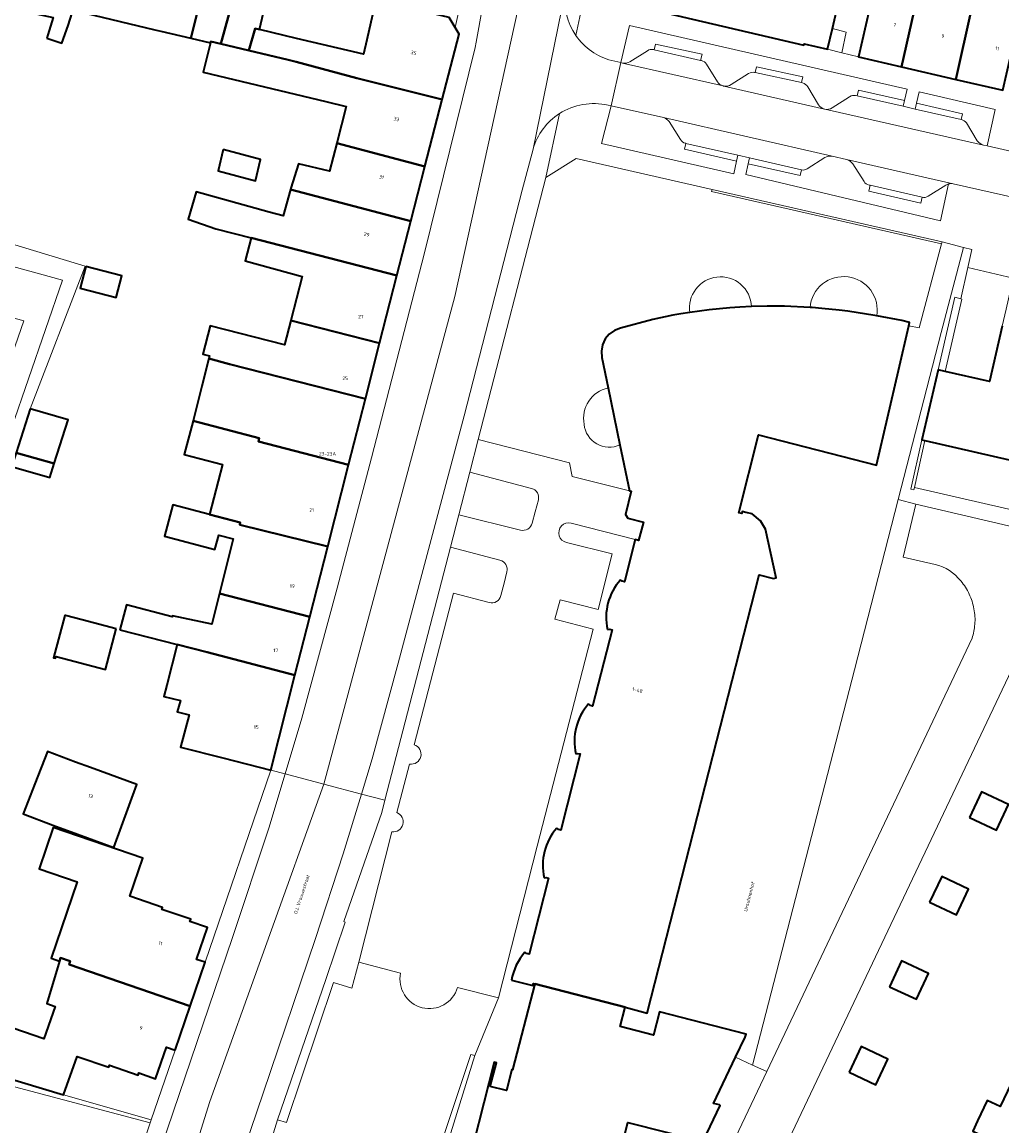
# Model space of a CAD drawing. Header units: metres. Extents: x 197700 to 204338, y 317132 to 325229.
# Tile 764 of 1056: x 203088 to 203188, y 319545 to 319657. Entities that reach past the tile are written whole.
import ezdxf
from ezdxf.enums import TextEntityAlignment as Align

# ---------------------------------------------------------------- set-up
doc = ezdxf.new("R2010")
doc.units = ezdxf.units.M
for name, color, linetype, lineweight in [('B-WE-GR-BEPLANTING_CULTUUR_BODEMBEDEKKER-GV', 90, 'Continuous', 18), ('B-WE-IE-TERREINAFSCHEIDING_KUNSTMATIG_HEKWERK-G', 20, 'IE-TERREINAFSCHEIDING-KUNSTMATIG', 18), ('B-WE-IE-TERREINAFSCHEIDING_KUNSTMATIG_MUUR-G', 90, 'IE-TERREINAFSCHEIDING-KUNSTMATIG-DICHT', 18), ('B-WE-IE-TERREINAFSCHEIDING_KUNSTMATIG_MUUR-GV', 90, 'Continuous', 18), ('B-WE-OG-BEBOUWING-GV', 7, 'Continuous', 35), ('B-WE-OG-BEBOUWING-T18', 10, 'Continuous', 18), ('B-WE-OG-TERREIN_CULTUURSCHEIDING-GV', 7, 'Continuous', 18), ('B-WE-OG-TERREIN_ERF-GV', 7, 'Continuous', 18), ('B-WE-OG-TOPOGRAFIE-T18', 10, 'Continuous', 18), ('B-WE-VH-VERHARDING_ASFALT-GV', 252, 'Continuous', 18), ('B-WE-VH-VERHARDING_BETONSTRAATSTEEN-GV', 252, 'Continuous', 18), ('B-WE-VH-VERHARDING_GESLOTEN-GV', 252, 'Continuous', 18), ('B-WE-VH-VERHARDING_OPEN-GV', 252, 'Continuous', 18), ('B-WE-VH-VERHARDING_STRAATBAKSTEEN-GV', 252, 'Continuous', 18), ('B-WE-VH-VERHARDING_TEGEL-GV', 252, 'Continuous', 18)]:
    doc.layers.add(name, color=color, linetype=linetype, lineweight=lineweight)
doc.styles.add('NLCS-ISO-M200-T18', font='NLCS-ISO.ttf', dxfattribs={"height": 0.36})
doc.linetypes.add('IE-TERREINAFSCHEIDING-KUNSTMATIG', pattern='A,4,[82,NLCS.SHX,S=0.75,R=90,X=0,Y=0],4,-2', length=10)
doc.linetypes.add('IE-TERREINAFSCHEIDING-KUNSTMATIG-DICHT', pattern='A,8,-1,[82,NLCS.SHX,S=0.75,R=90,X=0,Y=0],-1', length=10)

msp = doc.modelspace()

# ---------------------------------------------------------------- linework, layer by layer
at = {"layer": 'B-WE-GR-BEPLANTING_CULTUUR_BODEMBEDEKKER-GV'}
for points in [[(203172.704, 319649.215), (203172.854, 319649.181), (203172.994, 319649.765), (203177.666, 319648.708), (203177.931, 319649.855), (203149.779, 319656.334), (203148.892, 319652.55), (203149.061, 319652.509)], [(203149.814, 319652.644), (203151.597, 319653.762)], [(203152.194, 319653.867), (203152.283, 319653.847)], [(203152.283, 319653.847), (203152.413, 319654.431), (203157.139, 319653.402), (203156.969, 319652.776), (203157.074, 319652.752)], [(203157.57, 319652.386), (203158.696, 319650.588)], [(203160.094, 319650.321), (203161.859, 319651.456)], [(203162.464, 319651.548), (203162.508, 319651.539), (203162.652, 319652.116), (203167.356, 319651.123), (203167.223, 319650.529), (203167.33, 319650.506)], [(203159.272, 319650.188), (203159.306, 319650.18), (203159.341, 319650.173)], [(203167.847, 319650.08), (203168.939, 319648.271)], [(203170.327, 319647.963), (203172.103, 319649.097)], [(203186.049, 319644.102), (203186.869, 319647.811), (203179.14, 319649.574), (203178.876, 319648.427), (203183.544, 319647.36), (203183.422, 319646.785), (203183.448, 319646.779)], [(203147.905, 319648.159), (203146.926, 319644.356), (203160.357, 319641.286), (203160.627, 319642.57), (203155.369, 319643.777), (203155.505, 319644.361), (203155.452, 319644.373)], [(203153.211, 319646.975), (203147.905, 319648.159)], [(203169.554, 319647.837), (203169.57, 319647.833)], [(203154.951, 319644.739), (203153.784, 319646.582)], [(203183.944, 319646.433), (203185.046, 319644.615)], [(203185.678, 319644.187), (203186.049, 319644.102)], [(203169.594, 319642.915), (203167.791, 319641.772)], [(203171.801, 319642.715), (203170.332, 319643.047)], [(203167.227, 319641.671), (203167.079, 319641.093), (203161.828, 319642.291), (203161.587, 319641.203), (203181.322, 319636.506), (203182.142, 319640.247)], [(203173.565, 319640.481), (203172.427, 319642.275)], [(203179.453, 319638.895), (203179.315, 319638.309), (203174.053, 319639.51), (203174.175, 319640.108), (203174.072, 319640.132)], [(203182.142, 319640.247), (203181.996, 319640.2), (203181.858, 319640.132), (203180.059, 319638.997)]]:
    msp.add_lwpolyline(points, dxfattribs=at)
for points in [[(203151.597, 319653.762, -0.2037499), (203152.194, 319653.867)], [(203149.061, 319652.509, 0.1932588), (203149.814, 319652.644)], [(203157.074, 319652.752, -0.2433345), (203157.57, 319652.386)], [(203161.859, 319651.456, -0.204994), (203162.464, 319651.548)], [(203158.696, 319650.588, 0.1756913), (203159.272, 319650.188)], [(203159.341, 319650.173, 0.1944718), (203160.094, 319650.321)], [(203167.33, 319650.506, -0.1944025), (203167.847, 319650.08)], [(203172.103, 319649.097, -0.2045953), (203172.704, 319649.215)], [(203168.939, 319648.271, 0.1916619), (203169.554, 319647.837)], [(203169.57, 319647.833, 0.1945415), (203170.327, 319647.963)], [(203153.784, 319646.582, 0.1680405), (203153.211, 319646.975)], [(203183.448, 319646.779, -0.172578), (203183.944, 319646.433)], [(203155.452, 319644.373, -0.1865512), (203154.951, 319644.739)], [(203185.046, 319644.615, 0.1751577), (203185.678, 319644.187)], [(203170.332, 319643.047, 0.1746484), (203169.594, 319642.915)], [(203172.427, 319642.275, 0.1929376), (203171.801, 319642.715)], [(203167.791, 319641.772, -0.1934104), (203167.227, 319641.671)], [(203174.072, 319640.132, -0.2303661), (203173.565, 319640.481)], [(203180.059, 319638.997, -0.1990538), (203179.453, 319638.895)]]:
    msp.add_lwpolyline(points, format="xyb", dxfattribs=at)
at = {"layer": 'B-WE-IE-TERREINAFSCHEIDING_KUNSTMATIG_HEKWERK-G'}
for points in [[(203048.404, 319652.98), (203034.58, 319620.942), (203055.862, 319611.96), (203069.773, 319639.408), (203094.585, 319631.913), (203088.997, 319617.414)], [(203226.827, 319598.383), (203178.669, 319609.448)]]:
    msp.add_lwpolyline(points, dxfattribs=at)
at = {"layer": 'B-WE-IE-TERREINAFSCHEIDING_KUNSTMATIG_MUUR-G'}
for points in [[(203179.423, 319614.277), (203178.307, 319609.288), (203178.618, 319609.22), (203178.669, 319609.448)], [(203178.669, 319609.448), (203179.733, 319614.206)], [(203092.385, 319547.826), (203101.277, 319545.306)]]:
    msp.add_lwpolyline(points, dxfattribs=at)
at = {"layer": 'B-WE-IE-TERREINAFSCHEIDING_KUNSTMATIG_MUUR-GV'}
for points in [[(203158.163, 319639.688), (203158.105, 319639.48), (203181.436, 319634.173), (203181.484, 319634.385)], [(203181.799, 319621.218), (203183.483, 319628.568), (203183.391, 319628.59), (203182.758, 319628.743), (203181.071, 319621.385)]]:
    msp.add_lwpolyline(points, close=True, dxfattribs=at)
at = {"layer": 'B-WE-OG-BEBOUWING-GV'}
for points in [[(203177.378, 319652.116), (203180.652, 319666.704), (203180.909, 319667.888), (203181.396, 319667.796), (203182.213, 319671.593), (203179.161, 319672.371), (203178.873, 319670.976), (203178.573, 319671.054), (203176.665, 319662.007), (203175.126, 319662.35), (203174.122, 319657.999), (203172.998, 319653.127)], [(203188.767, 319654.62), (203189.768, 319658.96), (203188.162, 319659.393), (203188.41, 319660.524), (203188.704, 319660.433), (203189.05, 319662), (203193.556, 319660.992), (203195.054, 319667.194), (203192.959, 319667.786), (203193.007, 319668.064), (203187.327, 319669.336), (203186.811, 319666.632), (203186.407, 319666.721), (203186.13, 319665.436), (203182.858, 319650.852), (203187.643, 319649.748)], [(203170.352, 319656.014), (203170.993, 319658.795), (203172.253, 319664.167), (203169.439, 319664.781), (203169.178, 319663.889), (203164.957, 319664.885), (203164.967, 319665.134), (203160.572, 319666.297), (203155.817, 319667.555), (203155.778, 319667.357), (203147.138, 319669.151), (203145.337, 319660.073), (203148.042, 319659.421), (203147.913, 319658.876), (203167.452, 319654.331), (203167.498, 319654.47), (203169.869, 319653.923)], [(203186.407, 319666.721), (203182.531, 319667.582), (203181.396, 319667.796), (203180.909, 319667.888), (203180.652, 319666.704), (203177.378, 319652.116), (203182.858, 319650.852), (203186.13, 319665.436)], [(203090.681, 319655.022), (203092.217, 319654.542), (203092.846, 319656.315), (203094.183, 319660.651), (203095.311, 319665.522), (203089.317, 319666.909), (203087.089, 319658.026), (203091.33, 319657.126), (203090.784, 319655.355)], [(203105.297, 319655.017), (203107.212, 319662.75), (203096.411, 319665.302), (203095.262, 319660.436), (203094.586, 319657.573), (203101.622, 319655.892), (203102.249, 319655.742)], [(203107.212, 319662.75), (203105.297, 319655.017), (203107.286, 319654.544), (203107.327, 319654.704), (203108.336, 319654.462), (203110.403, 319661.995)], [(203112.235, 319655.911), (203113.5, 319661.264), (203110.403, 319661.995), (203108.336, 319654.462), (203111.182, 319653.78), (203111.802, 319656.014)], [(203124.064, 319658.876), (203123.125, 319654.856), (203122.783, 319653.394), (203115.994, 319655.014), (203112.235, 319655.911), (203111.802, 319656.014), (203111.182, 319653.78), (203115.147, 319652.829), (203115.975, 319652.619), (203122.136, 319650.976), (203130.789, 319648.795), (203132.51, 319655.447), (203132.108, 319656.104), (203131.47, 319657.146)], [(203108.336, 319654.462), (203107.327, 319654.704), (203107.286, 319654.544), (203106.524, 319651.569), (203118.992, 319648.603), (203121.05, 319648.113), (203120.085, 319644.384), (203129.032, 319642.004), (203130.789, 319648.795), (203122.136, 319650.976), (203115.975, 319652.619), (203115.147, 319652.829), (203111.182, 319653.78)], [(203108.554, 319643.741), (203108.068, 319641.561), (203111.85, 319640.546), (203112.337, 319642.727)], [(203115.441, 319639.808), (203115.405, 319639.678), (203127.603, 319636.483), (203129.032, 319642.004), (203120.085, 319644.384), (203119.348, 319641.537), (203116.208, 319642.271)], [(203115.405, 319639.678), (203114.656, 319636.998), (203113.236, 319637.375), (203105.834, 319639.448), (203105.009, 319636.673), (203107.817, 319635.703), (203111.402, 319634.777), (203126.174, 319630.962), (203127.603, 319636.483)], [(203115.429, 319626.401), (203124.42, 319624.076), (203126.174, 319630.962), (203111.402, 319634.777), (203110.796, 319632.432), (203116.579, 319630.84)], [(203094.628, 319631.884), (203094.048, 319629.682), (203097.721, 319628.714), (203098.301, 319630.916)], [(203107.12, 319622.523), (203109.198, 319621.95), (203122.988, 319618.455), (203124.42, 319624.076), (203115.429, 319626.401), (203114.788, 319623.924), (203107.251, 319625.85), (203106.493, 319622.976), (203107.191, 319622.792)], [(203122.988, 319618.455), (203109.198, 319621.95), (203107.12, 319622.523), (203106.386, 319619.738), (203105.512, 319616.213), (203112.231, 319614.441), (203112.142, 319614.103), (203121.284, 319611.762)], [(203088.997, 319617.414), (203087.562, 319612.966), (203091.429, 319611.884), (203092.854, 319616.303)], [(203112.231, 319614.441), (203105.512, 319616.213), (203104.61, 319612.792), (203108.497, 319611.767), (203107.168, 319606.727), (203110.304, 319605.9), (203110.243, 319605.663), (203119.172, 319603.471), (203121.284, 319611.762), (203112.142, 319614.103)], [(203087.562, 319612.966), (203087.111, 319611.568), (203090.969, 319610.457), (203091.429, 319611.884)], [(203107.168, 319606.727), (203103.46, 319607.705), (203102.619, 319604.514), (203107.733, 319603.166), (203108.115, 319604.613), (203109.565, 319604.231), (203108.179, 319598.681), (203117.356, 319596.342), (203119.172, 319603.471), (203110.243, 319605.663), (203110.304, 319605.9)], [(203098.094, 319595.023), (203103.888, 319593.526), (203106.931, 319592.74), (203115.849, 319590.425), (203117.356, 319596.342), (203108.179, 319598.681), (203107.405, 319595.581), (203103.428, 319596.419), (203103.401, 319596.317), (203098.758, 319597.541)], [(203097.722, 319595.119), (203094.256, 319596.016), (203092.564, 319596.452), (203092.505, 319596.468), (203091.374, 319592.178), (203091.577, 319592.125), (203091.623, 319592.3), (203096.631, 319590.98)], [(203108.539, 319582.011), (203113.384, 319580.774), (203115.849, 319590.425), (203106.931, 319592.74), (203103.888, 319593.526), (203102.84, 319589.403), (203102.547, 319588.248), (203104.253, 319587.842), (203103.904, 319586.698), (203105.113, 319586.379), (203104.25, 319583.106)], [(203095.109, 319581.029), (203093.581, 319581.585), (203090.746, 319582.673), (203089.459, 319579.38), (203088.287, 319576.337), (203091.293, 319575.179), (203092.781, 319574.638), (203097.479, 319572.927), (203099.807, 319579.318)], [(203184.265, 319575.958), (203186.996, 319574.68), (203188.218, 319577.293), (203185.487, 319578.57)], [(203093.057, 319561.391), (203092.947, 319561.073), (203105.218, 319556.84), (203106.739, 319561.284), (203105.869, 319561.582), (203106.98, 319564.827), (203105.201, 319565.436), (203105.272, 319565.644), (203102.358, 319566.641), (203102.429, 319566.85), (203099.099, 319567.989), (203100.419, 319571.849), (203091.337, 319574.957), (203089.905, 319570.775), (203093.766, 319569.454), (203091.114, 319561.705), (203091.974, 319561.409), (203092.072, 319561.731)], [(203180.215, 319567.368), (203182.946, 319566.091), (203184.168, 319568.704), (203181.437, 319569.981)], [(203103.694, 319552.385), (203105.218, 319556.84), (203092.947, 319561.073), (203093.057, 319561.391), (203092.072, 319561.731), (203091.974, 319561.409), (203090.667, 319557.101), (203091.525, 319556.805), (203090.385, 319553.504), (203085.147, 319555.313), (203083.493, 319550.524), (203092.385, 319547.826), (203093.764, 319551.724), (203096.963, 319550.629), (203097.034, 319550.837), (203099.939, 319549.843), (203100.013, 319550.059), (203101.713, 319549.468), (203102.831, 319552.683)], [(203176.139, 319558.808), (203178.87, 319557.531), (203180.092, 319560.144), (203177.361, 319561.421)], [(203172.039, 319550.136), (203174.77, 319548.859), (203175.992, 319551.472), (203173.261, 319552.749)], [(203201.133, 319547.3), (203200.945, 319546.903), (203189.972, 319552.111), (203187.362, 319546.668), (203186.048, 319547.274), (203185.078, 319545.201), (203184.581, 319544.139), (203185.885, 319543.529), (203196.863, 319538.318), (203197.055, 319538.718), (203198.838, 319542.44), (203200.482, 319541.66), (203202.786, 319546.515)]]:
    msp.add_lwpolyline(points, close=True, dxfattribs=at)
for points in [[(203137.808, 319559.462), (203139.956, 319558.933), (203140.025, 319559.121), (203140.169, 319559.097), (203149.331, 319556.72), (203151.572, 319556.137), (203162.925, 319600.592), (203164.368, 319600.223), (203164.665, 319600.289), (203163.575, 319605.222), (203163.057, 319606.06), (203162.208, 319606.782), (203161.59, 319606.928), (203161.216, 319607.012), (203161.163, 319606.803), (203160.856, 319606.881), (203162.873, 319614.778), (203174.811, 319611.729), (203177.053, 319621.332), (203178.107, 319625.847), (203178.189, 319626.198), (203177.396, 319626.383), (203174.858, 319626.874), (203174.653, 319626.914), (203171.922, 319627.336), (203171.055, 319627.449), (203169.297, 319627.621), (203168.299, 319627.706), (203168.089, 319627.717), (203165.51, 319627.851), (203163.752, 319627.849), (203162.147, 319627.797), (203160.958, 319627.759), (203159.95, 319627.687), (203157.871, 319627.483), (203155.897, 319627.189), (203154.977, 319627.052), (203154.186, 319626.917), (203152.135, 319626.476), (203148.855, 319625.626), (203148.246, 319625.387), (203147.718, 319625.01), (203147.311, 319624.518), (203147.027, 319623.912), (203146.926, 319623.274), (203146.968, 319622.633), (203147.608, 319619.551), (203148.807, 319613.781), (203149.777, 319609.11), (203149.948, 319609.064), (203149.362, 319606.72), (203149.599, 319606.345), (203151.181, 319605.923), (203150.699, 319604.087), (203150.365, 319604.165), (203149.267, 319599.882), (203149.023, 319599.946), (203148.867, 319600.08)], [(203187.582, 319625.801), (203186.302, 319620.187), (203181.799, 319621.218), (203181.071, 319621.385), (203179.423, 319614.277), (203179.733, 319614.206), (203189.912, 319611.877)], [(203147.544, 319595.036), (203147.776, 319595.066), (203148.027, 319595.016), (203146.035, 319587.28), (203145.785, 319587.339), (203145.619, 319587.497)], [(203144.336, 319582.435), (203144.541, 319582.477), (203144.784, 319582.419), (203142.809, 319574.68), (203142.563, 319574.752), (203142.393, 319574.902)], [(203141.11, 319569.849), (203141.312, 319569.884), (203141.561, 319569.83), (203139.594, 319562.1), (203139.346, 319562.169), (203139.174, 319562.313)], [(203157.269, 319543.203), (203158.972, 319546.747), (203158.903, 319546.813), (203158.279, 319546.969), (203160.521, 319551.644), (203161.508, 319553.702), (203161.593, 319553.987), (203152.823, 319556.246), (203152.219, 319553.902), (203148.83, 319554.776), (203149.331, 319556.72), (203140.169, 319559.097), (203137.909, 319550.385), (203137.841, 319550.403), (203137.294, 319548.293), (203135.629, 319548.686), (203136.282, 319551.088), (203136.04, 319551.15), (203130.795, 319530.508)], [(203142.158, 319515.703), (203149.604, 319545.019), (203157.243, 319543.104)]]:
    msp.add_lwpolyline(points, dxfattribs=at)
for points in [[(203148.867, 319600.08, 0.2431702), (203147.544, 319595.036)], [(203145.619, 319587.497, 0.2388182), (203144.336, 319582.435)], [(203142.393, 319574.902, 0.2348916), (203141.11, 319569.849)], [(203139.174, 319562.313, 0.1387981), (203137.808, 319559.462)]]:
    msp.add_lwpolyline(points, format="xyb", dxfattribs=at)
at = {"layer": 'B-WE-OG-TERREIN_CULTUURSCHEIDING-GV'}
for points in [[(203177.026, 319608.229), (203172.593, 319590.947), (203162.263, 319550.847), (203163.694, 319550.215), (203184.52, 319594.17)], [(203180.772, 319601.655), (203177.541, 319602.397), (203178.806, 319607.774), (203177.026, 319608.229)]]:
    msp.add_lwpolyline(points, dxfattribs=at)
for points in [[(203183.389, 319599.965, 0.1591803), (203180.772, 319601.655)], [(203184.227, 319598.634, 0.0694857), (203183.389, 319599.965)], [(203184.715, 319597.142, 0.0616441), (203184.227, 319598.634)], [(203184.801, 319595.57, 0.0661685), (203184.715, 319597.142)], [(203184.52, 319594.17, 0.0550751), (203184.801, 319595.57)]]:
    msp.add_lwpolyline(points, format="xyb", dxfattribs=at)
at = {"layer": 'B-WE-OG-TERREIN_ERF-GV'}
for points in [[(203094.183, 319660.651), (203092.846, 319656.315), (203092.217, 319654.542), (203090.681, 319655.022), (203090.784, 319655.355), (203091.33, 319657.126)], [(203170.993, 319658.795), (203170.352, 319656.014), (203171.757, 319655.658), (203171.311, 319653.556), (203172.998, 319653.127), (203174.122, 319657.999)], [(203085.147, 319555.313), (203090.385, 319553.504), (203091.525, 319556.805), (203090.667, 319557.101), (203091.974, 319561.409), (203091.114, 319561.705), (203093.766, 319569.454), (203089.905, 319570.775), (203091.337, 319574.957), (203100.419, 319571.849), (203099.099, 319567.989), (203102.429, 319566.85), (203102.358, 319566.641), (203105.272, 319565.644), (203105.201, 319565.436), (203106.98, 319564.827), (203105.869, 319561.582), (203106.739, 319561.284), (203113.384, 319580.774), (203108.539, 319582.011), (203104.25, 319583.106), (203105.113, 319586.379), (203103.904, 319586.698), (203104.253, 319587.842), (203102.547, 319588.248), (203102.84, 319589.403), (203103.888, 319593.526), (203098.094, 319595.023), (203098.758, 319597.541), (203103.401, 319596.317), (203103.428, 319596.419), (203107.405, 319595.581), (203108.179, 319598.681), (203109.565, 319604.231), (203108.115, 319604.613), (203107.733, 319603.166), (203102.619, 319604.514), (203103.46, 319607.705), (203107.168, 319606.727), (203108.497, 319611.767), (203104.61, 319612.792), (203105.512, 319616.213), (203106.386, 319619.738), (203107.12, 319622.523), (203107.191, 319622.792), (203106.493, 319622.976), (203107.251, 319625.85), (203114.788, 319623.924), (203115.429, 319626.401), (203116.579, 319630.84), (203110.796, 319632.432), (203111.402, 319634.777), (203107.817, 319635.703), (203105.009, 319636.673), (203105.834, 319639.448), (203113.236, 319637.375), (203114.656, 319636.998), (203115.405, 319639.678), (203115.441, 319639.808), (203116.208, 319642.271), (203119.348, 319641.537), (203120.085, 319644.384), (203121.05, 319648.113), (203118.992, 319648.603), (203106.524, 319651.569), (203107.286, 319654.544), (203105.297, 319655.017), (203102.249, 319655.742), (203101.622, 319655.892), (203094.586, 319657.573)], [(203174.858, 319626.874), (203177.396, 319626.383), (203178.189, 319626.198), (203178.107, 319625.847), (203179.15, 319625.64), (203181.436, 319634.173), (203158.105, 319639.48), (203158.163, 319639.688), (203144.35, 319642.831), (203141.306, 319640.907), (203134.436, 319614.322), (203143.676, 319611.946), (203143.959, 319610.575), (203149.777, 319609.11), (203148.807, 319613.781)], [(203070.5, 319636.454), (203092.279, 319630.481), (203081.902, 319600.465)], [(203189.912, 319611.877), (203179.733, 319614.206), (203179.423, 319614.277), (203181.071, 319621.385), (203182.758, 319628.743), (203183.391, 319628.59), (203184.101, 319631.78), (203184.504, 319633.591), (203183.644, 319633.792), (203181.369, 319625.162), (203177.026, 319608.229), (203178.806, 319607.774), (203226.831, 319596.517)], [(203162.147, 319627.797), (203163.752, 319627.849), (203165.51, 319627.851), (203168.089, 319627.717)], [(203147.608, 319619.551), (203146.968, 319622.633), (203146.926, 319623.274), (203147.027, 319623.912), (203147.311, 319624.518), (203147.718, 319625.01), (203148.246, 319625.387), (203148.855, 319625.626), (203152.135, 319626.476), (203154.186, 319626.917), (203154.977, 319627.052), (203155.897, 319627.189)], [(203139.847, 319609.365), (203133.576, 319610.992), (203132.464, 319606.692)], [(203139.918, 319605.842), (203140.208, 319606.981), (203140.53, 319608.197)], [(203132.464, 319606.692), (203138.715, 319605.125)], [(203150.365, 319604.165), (203143.86, 319605.83)], [(203136.638, 319602.073), (203131.609, 319603.38), (203124.977, 319577.716), (203124.658, 319576.483), (203120.807, 319565.408), (203120.934, 319565.358), (203118.985, 319559.554), (203114.091, 319545.303), (203114.982, 319545.016), (203119.747, 319559.249), (203121.606, 319558.657), (203122.32, 319561.3), (203125.672, 319574.521)], [(203143.389, 319603.864), (203148.028, 319602.709), (203146.585, 319597.074), (203142.746, 319598.055), (203142.212, 319596.083), (203146.081, 319595.091), (203140.428, 319573.068), (203136.487, 319557.681), (203134.089, 319551.822), (203128.789, 319534.725)], [(203148.867, 319600.08), (203149.023, 319599.946), (203149.267, 319599.882), (203150.365, 319604.165)], [(203136.737, 319598.478), (203137.059, 319599.754), (203137.34, 319600.894)], [(203127.938, 319583.342), (203131.909, 319598.733), (203135.551, 319597.778)], [(203145.619, 319587.497), (203145.785, 319587.339), (203146.035, 319587.28), (203148.027, 319595.016), (203147.776, 319595.066), (203147.544, 319595.036)], [(203190.398, 319594.913), (203165.642, 319542.65), (203180.525, 319535.586), (203182.008, 319538.712), (203183.34, 319538.089), (203185.885, 319543.529), (203184.581, 319544.139), (203185.078, 319545.201), (203186.048, 319547.274), (203187.362, 319546.668), (203189.972, 319552.111)], [(203142.393, 319574.902), (203142.563, 319574.752), (203142.809, 319574.68), (203144.784, 319582.419), (203144.541, 319582.477), (203144.336, 319582.435)], [(203126.173, 319576.471), (203127.472, 319581.395)], [(203139.174, 319562.313), (203139.346, 319562.169), (203139.594, 319562.1), (203141.561, 319569.83), (203141.312, 319569.884), (203141.11, 319569.849)], [(203130.795, 319530.508), (203136.04, 319551.15), (203136.282, 319551.088), (203135.629, 319548.686), (203137.294, 319548.293), (203137.841, 319550.403), (203137.909, 319550.385), (203140.169, 319559.097), (203140.025, 319559.121), (203139.956, 319558.933), (203137.808, 319559.462)], [(203087.396, 319548.633), (203101.174, 319545.005), (203101.277, 319545.306), (203103.694, 319552.385), (203102.831, 319552.683), (203101.713, 319549.468), (203100.013, 319550.059), (203099.939, 319549.843), (203097.034, 319550.837), (203096.963, 319550.629), (203093.764, 319551.724), (203092.385, 319547.826), (203083.493, 319550.524)], [(203146.646, 319514.236), (203163.694, 319550.215), (203162.263, 319550.847), (203160.521, 319551.644), (203158.279, 319546.969), (203158.903, 319546.813), (203158.972, 319546.747), (203157.269, 319543.203)], [(203157.243, 319543.104), (203149.604, 319545.019), (203142.158, 319515.703)]]:
    msp.add_lwpolyline(points, dxfattribs=at)
for points in [[(203108.554, 319643.741), (203112.337, 319642.727), (203111.85, 319640.546), (203108.068, 319641.561)], [(203162.263, 319550.847), (203172.593, 319590.947), (203177.026, 319608.229), (203181.369, 319625.162), (203183.644, 319633.792), (203181.484, 319634.385), (203181.436, 319634.173), (203179.15, 319625.64), (203178.107, 319625.847), (203177.053, 319621.332), (203174.811, 319611.729), (203162.873, 319614.778), (203160.856, 319606.881), (203161.163, 319606.803), (203161.216, 319607.012), (203161.59, 319606.928), (203162.208, 319606.782), (203163.057, 319606.06), (203163.575, 319605.222), (203164.665, 319600.289), (203164.368, 319600.223), (203162.925, 319600.592), (203151.572, 319556.137), (203149.331, 319556.72), (203148.83, 319554.776), (203152.219, 319553.902), (203152.823, 319556.246), (203161.593, 319553.987), (203161.508, 319553.702), (203160.521, 319551.644)], [(203094.628, 319631.884), (203098.301, 319630.916), (203097.721, 319628.714), (203094.048, 319629.682)], [(203181.799, 319621.218), (203186.302, 319620.187), (203187.582, 319625.801), (203187.982, 319627.557), (203188.695, 319630.684), (203184.101, 319631.78), (203183.391, 319628.59), (203183.483, 319628.568)], [(203091.429, 319611.884), (203090.969, 319610.457), (203087.111, 319611.568), (203087.562, 319612.966), (203088.997, 319617.414), (203092.854, 319616.303)], [(203094.256, 319596.016), (203097.722, 319595.119), (203096.631, 319590.98), (203091.623, 319592.3), (203091.577, 319592.125), (203091.374, 319592.178), (203092.505, 319596.468), (203092.564, 319596.452)], [(203093.581, 319581.585), (203095.109, 319581.029), (203099.807, 319579.318), (203097.479, 319572.927), (203092.781, 319574.638), (203091.293, 319575.179), (203088.287, 319576.337), (203089.459, 319579.38), (203090.746, 319582.673)], [(203185.487, 319578.57), (203188.218, 319577.293), (203186.996, 319574.68), (203184.265, 319575.958)], [(203182.946, 319566.091), (203180.215, 319567.368), (203181.437, 319569.981), (203184.168, 319568.704)], [(203177.361, 319561.421), (203180.092, 319560.144), (203178.87, 319557.531), (203176.139, 319558.808)], [(203112.468, 319540.173), (203128.789, 319534.725), (203134.089, 319551.822), (203133.675, 319551.942), (203128.286, 319535.728), (203112.673, 319540.817)], [(203174.77, 319548.859), (203172.039, 319550.136), (203173.261, 319552.749), (203175.992, 319551.472)]]:
    msp.add_lwpolyline(points, close=True, dxfattribs=at)
for points in [[(203155.897, 319627.189, -0.4269547), (203158.638, 319630.796)], [(203158.638, 319630.796, -0.438212), (203162.147, 319627.797)], [(203168.089, 319627.717, -0.4305727), (203171.952, 319630.812)], [(203171.952, 319630.812, -0.4231296), (203174.858, 319626.874)], [(203145.177, 319615.856, -0.409797), (203147.608, 319619.551)], [(203148.807, 319613.781, -0.5182735), (203145.177, 319615.856)], [(203140.53, 319608.197, 0.4133636), (203139.847, 319609.365)], [(203138.715, 319605.125, 0.4126891), (203139.918, 319605.842)], [(203143.86, 319605.83, 1.010678), (203143.389, 319603.864)], [(203137.34, 319600.894, 0.4088239), (203136.638, 319602.073)], [(203147.544, 319595.036, -0.2431702), (203148.867, 319600.08)], [(203135.551, 319597.778, 0.4179362), (203136.737, 319598.478)], [(203144.336, 319582.435, -0.2388182), (203145.619, 319587.497)], [(203127.472, 319581.395, 0.9245206), (203127.938, 319583.342)], [(203125.672, 319574.521, 0.8856774), (203126.173, 319576.471)], [(203141.11, 319569.849, -0.2348916), (203142.393, 319574.902)], [(203137.808, 319559.462, -0.1387981), (203139.174, 319562.313)]]:
    msp.add_lwpolyline(points, format="xyb", dxfattribs=at)
at = {"layer": 'B-WE-VH-VERHARDING_ASFALT-GV'}
for points in [[(203128.968, 319633.247), (203123.619, 319612.461), (203120.121, 319599.248), (203116.533, 319586.061), (203114.846, 319580.388), (203118.79, 319579.348), (203132.064, 319628.821), (203140.772, 319668.544), (203136.967, 319669.285), (203136.392, 319666.225), (203134.882, 319658.182), (203134.214, 319654.628), (203134.112, 319654.085)], [(203144.808, 319667.759), (203140.772, 319668.544), (203132.064, 319628.821), (203118.79, 319579.348), (203122.579, 319578.348), (203123.665, 319581.933), (203126.309, 319591.628), (203133.003, 319616.721), (203138.89, 319639.608), (203139.997, 319643.777), (203143.261, 319659.737), (203143.299, 319659.986), (203143.388, 319660.398)]]:
    msp.add_lwpolyline(points, close=True, dxfattribs=at)
for points in [[(203118.79, 319579.348), (203114.846, 319580.388), (203113.206, 319574.874), (203109.516, 319563.802), (203087.84, 319500), (203083.138, 319486.077), (203081.529, 319481.305)], [(203073.366, 319477.385), (203083.747, 319472.202), (203107.218, 319547.164), (203118.79, 319579.348)], [(203112.614, 319548.019), (203117.946, 319563.707), (203120.74, 319572.274), (203122.579, 319578.348), (203118.79, 319579.348), (203107.218, 319547.164), (203083.747, 319472.202), (203094.268, 319466.951)], [(203102.388, 319517.811), (203112.614, 319548.019)]]:
    msp.add_lwpolyline(points, dxfattribs=at)
at = {"layer": 'B-WE-VH-VERHARDING_BETONSTRAATSTEEN-GV'}
for points in [[(203143.261, 319659.737), (203139.997, 319643.777)], [(203147.606, 319648.226), (203147.905, 319648.159), (203148.892, 319652.55), (203147.968, 319652.773)]]:
    msp.add_lwpolyline(points, dxfattribs=at)
for points in [[(203144.334, 319655.303, -0.1864036), (203143.261, 319659.737)], [(203147.968, 319652.773, -0.1805715), (203144.334, 319655.303)], [(203142.667, 319647.376, -0.2046025), (203147.606, 319648.226)], [(203139.997, 319643.777, -0.1814267), (203142.667, 319647.376)]]:
    msp.add_lwpolyline(points, format="xyb", dxfattribs=at)
at = {"layer": 'B-WE-VH-VERHARDING_GESLOTEN-GV'}
for points in [[(203067.175, 319558.743), (203068.792, 319563.121), (203065.958, 319564.212), (203067.632, 319568.694), (203070.46, 319567.639), (203070.895, 319568.815), (203068.677, 319569.608), (203088.362, 319626.347), (203070.472, 319631.309), (203060.221, 319608.868), (203058.216, 319609.779), (203057.492, 319608.208), (203045.027, 319613.488), (203025.349, 319570.76), (203022.066, 319563.764), (203028.091, 319560.74), (203026.852, 319558.283), (203033.198, 319555.287), (203036.924, 319553.435), (203035.292, 319550.149), (203040.912, 319547.309), (203042.352, 319547.79)], [(203096.086, 319537.921), (203097.942, 319535.526), (203098.345, 319536.723), (203101.174, 319545.005), (203087.396, 319548.633)]]:
    msp.add_lwpolyline(points, dxfattribs=at)
at = {"layer": 'B-WE-VH-VERHARDING_OPEN-GV'}
for points in [[(203134.289, 319658.906), (203132.883, 319659.629), (203132.85, 319659.498), (203132.108, 319656.104), (203132.51, 319655.447)], [(203132.51, 319655.447), (203130.789, 319648.795), (203129.032, 319642.004), (203127.603, 319636.483), (203126.174, 319630.962), (203124.42, 319624.076), (203122.988, 319618.455), (203121.284, 319611.762), (203119.172, 319603.471), (203117.356, 319596.342), (203115.849, 319590.425), (203113.384, 319580.774), (203114.846, 319580.388), (203116.533, 319586.061), (203120.121, 319599.248), (203123.619, 319612.461), (203128.968, 319633.247), (203134.112, 319654.085), (203134.214, 319654.628), (203134.882, 319658.182)], [(203155.897, 319627.189), (203157.871, 319627.483), (203159.95, 319627.687), (203160.958, 319627.759), (203162.147, 319627.797)], [(203168.089, 319627.717), (203168.299, 319627.706), (203169.297, 319627.621), (203171.055, 319627.449), (203171.922, 319627.336), (203174.653, 319626.914), (203174.858, 319626.874)], [(203148.807, 319613.781), (203147.608, 319619.551)], [(203143.86, 319605.83), (203150.365, 319604.165), (203150.699, 319604.087), (203151.181, 319605.923), (203149.599, 319606.345), (203149.362, 319606.72), (203149.948, 319609.064), (203149.777, 319609.11), (203143.959, 319610.575), (203143.676, 319611.946), (203134.436, 319614.322), (203133.576, 319610.992), (203139.847, 319609.365)], [(203140.53, 319608.197), (203140.208, 319606.981), (203139.918, 319605.842)], [(203138.715, 319605.125), (203132.464, 319606.692), (203131.609, 319603.38), (203136.638, 319602.073)], [(203132.339, 319558.724), (203136.487, 319557.681), (203140.428, 319573.068), (203146.081, 319595.091), (203142.212, 319596.083), (203142.746, 319598.055), (203146.585, 319597.074), (203148.028, 319602.709), (203143.389, 319603.864)], [(203137.34, 319600.894), (203137.059, 319599.754), (203136.737, 319598.478)], [(203135.551, 319597.778), (203131.909, 319598.733), (203127.938, 319583.342)], [(203083.138, 319486.077), (203087.84, 319500), (203109.516, 319563.802), (203113.206, 319574.874), (203114.846, 319580.388), (203113.384, 319580.774), (203106.739, 319561.284), (203105.218, 319556.84), (203103.694, 319552.385), (203101.277, 319545.306), (203101.174, 319545.005), (203098.345, 319536.723), (203097.942, 319535.526), (203090.307, 319512.85), (203079.528, 319481.382), (203079.412, 319480.721), (203078.123, 319479.709), (203076.517, 319479.352), (203079.598, 319478.202)], [(203127.472, 319581.395), (203126.173, 319576.471)], [(203125.672, 319574.521), (203122.32, 319561.3), (203126.557, 319560.19)], [(203126.557, 319560.19), (203122.32, 319561.3), (203121.606, 319558.657), (203119.747, 319559.249), (203114.982, 319545.016), (203114.091, 319545.303), (203112.673, 319540.817), (203128.286, 319535.728), (203133.675, 319551.942), (203134.089, 319551.822)], [(203134.089, 319551.822), (203136.487, 319557.681), (203132.339, 319558.724)]]:
    msp.add_lwpolyline(points, dxfattribs=at)
for points in [[(203169.869, 319653.923), (203171.311, 319653.556), (203171.757, 319655.658), (203170.352, 319656.014)], [(203070.895, 319568.815), (203071.005, 319569.115), (203081.902, 319600.465), (203092.279, 319630.481), (203070.5, 319636.454), (203058.216, 319609.779), (203060.221, 319608.868), (203070.472, 319631.309), (203088.362, 319626.347), (203068.677, 319569.608)]]:
    msp.add_lwpolyline(points, close=True, dxfattribs=at)
for points in [[(203158.638, 319630.796, 0.4269547), (203155.897, 319627.189)], [(203162.147, 319627.797, 0.438212), (203158.638, 319630.796)], [(203171.952, 319630.812, 0.4305727), (203168.089, 319627.717)], [(203174.858, 319626.874, 0.4231296), (203171.952, 319630.812)], [(203147.608, 319619.551, 0.409797), (203145.177, 319615.856)], [(203145.177, 319615.856, 0.5182735), (203148.807, 319613.781)], [(203139.847, 319609.365, -0.4133636), (203140.53, 319608.197)], [(203139.918, 319605.842, -0.4126891), (203138.715, 319605.125)], [(203143.389, 319603.864, -1.010678), (203143.86, 319605.83)], [(203136.638, 319602.073, -0.4088239), (203137.34, 319600.894)], [(203136.737, 319598.478, -0.4179362), (203135.551, 319597.778)], [(203127.938, 319583.342, -0.9245206), (203127.472, 319581.395)], [(203126.173, 319576.471, -0.8856774), (203125.672, 319574.521)], [(203126.557, 319560.19, 0.9609668), (203132.339, 319558.724)], [(203132.339, 319558.724, -0.9609668), (203126.557, 319560.19)]]:
    msp.add_lwpolyline(points, format="xyb", dxfattribs=at)
at = {"layer": 'B-WE-VH-VERHARDING_STRAATBAKSTEEN-GV'}
for points in [[(203083.412, 319668.276), (203089.317, 319666.909), (203095.311, 319665.522), (203096.411, 319665.302), (203107.212, 319662.75), (203110.403, 319661.995), (203113.5, 319661.264), (203112.235, 319655.911), (203115.994, 319655.014), (203122.783, 319653.394), (203123.125, 319654.856), (203124.064, 319658.876), (203131.47, 319657.146), (203132.108, 319656.104), (203132.85, 319659.498), (203132.883, 319659.629), (203129.936, 319661.103), (203129.833, 319661.154), (203129.8, 319661.162), (203129.296, 319659.097), (203124.25, 319660.282), (203124.181, 319660.465)], [(203151.597, 319653.762), (203149.814, 319652.644)], [(203152.283, 319653.847), (203152.194, 319653.867)], [(203157.074, 319652.752), (203156.969, 319652.776), (203152.283, 319653.847)], [(203149.061, 319652.509), (203159.272, 319650.188)], [(203158.696, 319650.588), (203157.57, 319652.386)], [(203161.859, 319651.456), (203160.094, 319650.321)], [(203167.33, 319650.506), (203167.223, 319650.529), (203162.508, 319651.539), (203162.464, 319651.548)], [(203159.341, 319650.173), (203169.554, 319647.837)], [(203168.939, 319648.271), (203167.847, 319650.08)], [(203172.103, 319649.097), (203170.327, 319647.963)], [(203183.448, 319646.779), (203183.422, 319646.785), (203178.738, 319647.847), (203177.523, 319648.122), (203172.854, 319649.181), (203172.704, 319649.215)], [(203170.332, 319643.047), (203153.211, 319646.975)], [(203169.57, 319647.833), (203185.678, 319644.187)], [(203153.784, 319646.582), (203154.951, 319644.739)], [(203185.046, 319644.615), (203183.944, 319646.433)], [(203155.452, 319644.373), (203155.505, 319644.361)], [(203155.505, 319644.361), (203160.75, 319643.157), (203161.952, 319642.881), (203167.227, 319641.671)], [(203167.791, 319641.772), (203169.594, 319642.915)], [(203182.606, 319640.259), (203171.801, 319642.715)], [(203172.427, 319642.275), (203173.565, 319640.481)], [(203174.072, 319640.132), (203174.175, 319640.108), (203179.453, 319638.895)], [(203180.059, 319638.997), (203181.858, 319640.132), (203181.996, 319640.2), (203182.142, 319640.247)], [(203260.9, 319588.556), (203259.936, 319588.746), (203232.167, 319595.264), (203226.831, 319596.517), (203178.806, 319607.774), (203177.541, 319602.397), (203180.772, 319601.655)], [(203184.52, 319594.17), (203163.694, 319550.215), (203146.646, 319514.236), (203151.155, 319512.066), (203164.675, 319540.609), (203165.642, 319542.65), (203190.398, 319594.913)]]:
    msp.add_lwpolyline(points, dxfattribs=at)
for points in [[(203152.194, 319653.867, 0.2037499), (203151.597, 319653.762)], [(203149.814, 319652.644, -0.1932588), (203149.061, 319652.509)], [(203157.57, 319652.386, 0.2433345), (203157.074, 319652.752)], [(203162.464, 319651.548, 0.204994), (203161.859, 319651.456)], [(203159.272, 319650.188, -0.1756913), (203158.696, 319650.588)], [(203160.094, 319650.321, -0.1944718), (203159.341, 319650.173)], [(203167.847, 319650.08, 0.1944025), (203167.33, 319650.506)], [(203172.704, 319649.215, 0.2045953), (203172.103, 319649.097)], [(203169.554, 319647.837, -0.1916619), (203168.939, 319648.271)], [(203170.327, 319647.963, -0.1945415), (203169.57, 319647.833)], [(203153.211, 319646.975, -0.1680405), (203153.784, 319646.582)], [(203183.944, 319646.433, 0.172578), (203183.448, 319646.779)], [(203154.951, 319644.739, 0.1865512), (203155.452, 319644.373)], [(203185.678, 319644.187, -0.1751577), (203185.046, 319644.615)], [(203169.594, 319642.915, -0.1746484), (203170.332, 319643.047)], [(203171.801, 319642.715, -0.1929376), (203172.427, 319642.275)], [(203167.227, 319641.671, 0.1934104), (203167.791, 319641.772)], [(203173.565, 319640.481, 0.2303661), (203174.072, 319640.132)], [(203182.142, 319640.247, -0.1121057), (203182.606, 319640.259)], [(203179.453, 319638.895, 0.1990538), (203180.059, 319638.997)], [(203180.772, 319601.655, -0.1591803), (203183.389, 319599.965)], [(203183.389, 319599.965, -0.0694857), (203184.227, 319598.634)], [(203184.227, 319598.634, -0.0616441), (203184.715, 319597.142)], [(203184.715, 319597.142, -0.0661685), (203184.801, 319595.57)], [(203184.801, 319595.57, -0.0550751), (203184.52, 319594.17)]]:
    msp.add_lwpolyline(points, format="xyb", dxfattribs=at)
msp.add_lwpolyline([(203153.211, 319646.975), (203170.332, 319643.047), (203171.801, 319642.715), (203182.606, 319640.259), (203189.065, 319638.785), (203193.319, 319637.815), (203206.466, 319634.798), (203213.085, 319633.283), (203214.036, 319633.066), (203215.037, 319637.453), (203200.465, 319640.791), (203200.075, 319640.874), (203193.404, 319642.409), (203186.049, 319644.102), (203185.678, 319644.187), (203169.57, 319647.833), (203169.554, 319647.837), (203159.341, 319650.173), (203159.306, 319650.18), (203159.272, 319650.188), (203149.061, 319652.509), (203148.892, 319652.55), (203147.905, 319648.159)], close=True, dxfattribs=at)
at = {"layer": 'B-WE-VH-VERHARDING_TEGEL-GV'}
for points in [[(203144.334, 319655.303), (203145.337, 319660.073), (203147.138, 319669.151), (203147.032, 319669.176), (203148.1, 319674.719), (203149.264, 319680.764), (203150.246, 319685.862), (203151.281, 319691.236), (203152.276, 319696.4), (203153.353, 319701.992), (203154.416, 319707.512), (203155.371, 319712.471), (203156.469, 319718.169), (203157.468, 319723.357), (203158.67, 319729.595), (203160.082, 319730.698), (203160.468, 319730.644), (203160.907, 319733.685)], [(203145.337, 319660.073), (203144.334, 319655.303)], [(203187.643, 319649.748), (203182.858, 319650.852), (203177.378, 319652.116), (203172.998, 319653.127), (203171.311, 319653.556), (203169.869, 319653.923), (203167.498, 319654.47), (203167.452, 319654.331), (203147.913, 319658.876)], [(203147.968, 319652.773), (203148.892, 319652.55), (203149.779, 319656.334), (203177.931, 319649.855), (203177.666, 319648.708), (203177.523, 319648.122), (203178.738, 319647.847), (203178.876, 319648.427), (203179.14, 319649.574), (203186.869, 319647.811), (203186.049, 319644.102), (203193.404, 319642.409), (203194.261, 319646.103), (203203.706, 319643.939), (203208.413, 319642.861), (203208.156, 319641.753), (203208.025, 319641.154), (203209.228, 319640.879), (203209.358, 319641.472), (203209.603, 319642.589), (203214.269, 319641.504), (203214.004, 319640.409), (203213.874, 319639.817)], [(203182.142, 319640.247), (203181.322, 319636.506), (203161.587, 319641.203), (203161.828, 319642.291), (203161.952, 319642.881), (203160.75, 319643.157), (203160.627, 319642.57), (203160.357, 319641.286), (203146.926, 319644.356), (203147.905, 319648.159)], [(203147.905, 319648.159), (203147.606, 319648.226)], [(203122.579, 319578.348), (203124.977, 319577.716), (203131.609, 319603.38), (203132.464, 319606.692), (203133.576, 319610.992), (203134.436, 319614.322), (203141.306, 319640.907), (203142.667, 319647.376)], [(203142.667, 319647.376), (203141.306, 319640.907), (203144.35, 319642.831), (203158.163, 319639.688), (203181.484, 319634.385), (203183.644, 319633.792), (203184.504, 319633.591), (203184.101, 319631.78), (203188.695, 319630.684)], [(203139.997, 319643.777), (203138.89, 319639.608), (203133.003, 319616.721), (203126.309, 319591.628), (203123.665, 319581.933), (203122.579, 319578.348)], [(203189.065, 319638.785), (203182.606, 319640.259)], [(203122.579, 319578.348), (203120.74, 319572.274), (203117.946, 319563.707), (203112.614, 319548.019), (203102.388, 319517.811)], [(203104.728, 319517.483), (203111.461, 319537.271), (203112.468, 319540.173), (203112.673, 319540.817), (203114.091, 319545.303), (203118.985, 319559.554), (203120.934, 319565.358), (203120.807, 319565.408), (203124.658, 319576.483), (203124.977, 319577.716), (203122.579, 319578.348)]]:
    msp.add_lwpolyline(points, dxfattribs=at)
for points in [[(203143.261, 319659.737, 0.1864036), (203144.334, 319655.303)], [(203144.334, 319655.303, 0.1805715), (203147.968, 319652.773)], [(203147.606, 319648.226, 0.2046025), (203142.667, 319647.376)], [(203142.667, 319647.376, 0.1814267), (203139.997, 319643.777)], [(203182.606, 319640.259, 0.1121057), (203182.142, 319640.247)]]:
    msp.add_lwpolyline(points, format="xyb", dxfattribs=at)
for points in [[(203156.969, 319652.776), (203157.139, 319653.402), (203152.413, 319654.431), (203152.283, 319653.847)], [(203167.223, 319650.529), (203167.356, 319651.123), (203162.652, 319652.116), (203162.508, 319651.539)], [(203177.666, 319648.708), (203172.994, 319649.765), (203172.854, 319649.181), (203177.523, 319648.122)], [(203178.738, 319647.847), (203183.422, 319646.785), (203183.544, 319647.36), (203178.876, 319648.427)], [(203160.75, 319643.157), (203155.505, 319644.361), (203155.369, 319643.777), (203160.627, 319642.57)], [(203161.952, 319642.881), (203161.828, 319642.291), (203167.079, 319641.093), (203167.227, 319641.671)], [(203179.453, 319638.895), (203174.175, 319640.108), (203174.053, 319639.51), (203179.315, 319638.309)]]:
    msp.add_lwpolyline(points, close=True, dxfattribs=at)

# ---------------------------------------------------------------- texts
at = {"layer": 'B-WE-OG-BEBOUWING-T18', "style": 'NLCS-ISO-M200-T18'}
for s, rotation, p in [('7', 347, (203176.673, 319656.384)), ('9', 347.1, (203181.554, 319655.258)), ('35', 345.5, (203127.886, 319653.543)), ('11', 347.1, (203187.061, 319653.987)), ('33', 345.5, (203126.147, 319646.822)), ('31', 345.5, (203124.626, 319640.945)), ('29', 345.5, (203123.118, 319635.119)), ('1-48', 345.6, (203150.579, 319588.888)), ('13', 340, (203095.123, 319578.145)), ('11', 341.1, (203102.2, 319563.214)), ('9', 341.2, (203100.234, 319554.629))]:
    msp.add_text(s, height=0.36, rotation=rotation, dxfattribs=at).set_placement(p, align=Align.MIDDLE)
for s, p in [('27', (203122.532, 319626.785)), ('25', (203120.941, 319620.531)), ('23-23A', (203119.142, 319612.873)), ('21', (203117.539, 319607.161)), ('19', (203115.574, 319599.453)), ('17', (203113.907, 319592.932)), ('15', (203111.92, 319585.147))]:
    msp.add_text(s, height=0.36, dxfattribs=at).set_placement(p, align=Align.MIDDLE)
at = {"layer": 'B-WE-OG-TOPOGRAFIE-T18', "style": 'NLCS-ISO-M200-T18'}
for s, rotation, p in [('O.L.Vrouwestraat', 71.6, (203116.536, 319568.182)), ('Ursulinenhof', 75.7, (203161.92, 319567.959))]:
    msp.add_text(s, height=0.36, rotation=rotation, dxfattribs=at).set_placement(p, align=Align.MIDDLE)

doc.saveas('drawing.dxf')
